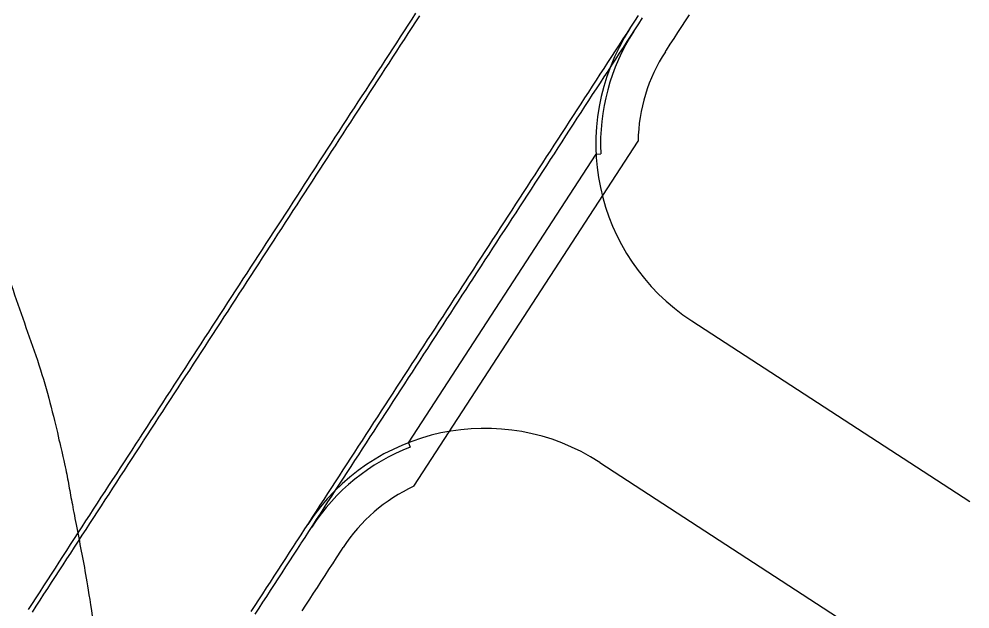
# Model space of a CAD drawing. Extents: x 2145380 to 2157287, y 139568 to 149130.
# Drawn here: x 2151593.9 to 2151729, y 142274.3 to 142358.1 of the extents above; entities that cross this region are included whole.
import ezdxf

# ---------------------------------------------------------------- set-up
doc = ezdxf.new("R2010")
doc.units = 0
doc.layers.add('PR_PREVIOUSLY CONSTRUCTED', color=7, linetype='Continuous')
doc.layers.add('TOPO_Tree', color=7, linetype='Continuous')

msp = doc.modelspace()

# ---------------------------------------------------------------- linework, layer by layer
at = {"layer": 'PR_PREVIOUSLY CONSTRUCTED'}
for p, q in [((2151649.95, 142291.73), (2151681.82, 142340.78)), ((2151675.86, 142338.93), (2151676.52, 142338.97)), ((2151649.21, 142297.93), (2151675.86, 142338.93)), ((2151689.47, 142315.24), (2151728.97, 142289.57)), ((2151649.21, 142297.93), (2151649.45, 142297.31)), ((2151676.4, 142295.11), (2151715.89, 142269.44))]:
    msp.add_line(p, q, dxfattribs=at)
for points in [[(2151595.22, 142274.23), (2151595.77, 142275.07), (2151596.31, 142275.91), (2151596.86, 142276.75), (2151597.4, 142277.59), (2151597.95, 142278.43), (2151598.49, 142279.27), (2151599.04, 142280.1), (2151599.58, 142280.94), (2151600.12, 142281.78), (2151600.67, 142282.62), (2151601.21, 142283.46), (2151601.76, 142284.3), (2151602.3, 142285.13), (2151602.85, 142285.97), (2151603.39, 142286.81), (2151603.94, 142287.65), (2151604.48, 142288.49), (2151605.03, 142289.33), (2151605.57, 142290.17), (2151606.12, 142291), (2151606.66, 142291.84), (2151607.21, 142292.68), (2151607.75, 142293.52), (2151608.3, 142294.36), (2151608.84, 142295.2), (2151609.39, 142296.03), (2151609.93, 142296.87), (2151610.48, 142297.71), (2151610.97, 142298.47), (2151611.02, 142298.55), (2151611.57, 142299.39), (2151612.11, 142300.23), (2151612.66, 142301.07), (2151613.2, 142301.9), (2151613.75, 142302.74), (2151614.29, 142303.58), (2151614.84, 142304.42), (2151615.38, 142305.26), (2151615.93, 142306.1), (2151616.47, 142306.94), (2151617.02, 142307.77), (2151617.56, 142308.61), (2151618.11, 142309.45), (2151618.65, 142310.29), (2151619.2, 142311.13), (2151619.74, 142311.97), (2151620.29, 142312.8), (2151620.83, 142313.64), (2151621.38, 142314.48), (2151621.92, 142315.32), (2151622.47, 142316.16), (2151623.01, 142317), (2151623.56, 142317.84), (2151624.1, 142318.67), (2151624.65, 142319.51), (2151625.19, 142320.35), (2151625.74, 142321.19), (2151626.28, 142322.03), (2151626.83, 142322.87), (2151627.37, 142323.7), (2151627.92, 142324.54), (2151628.46, 142325.38), (2151629.01, 142326.22), (2151629.55, 142327.06), (2151630.1, 142327.9), (2151630.64, 142328.74), (2151631.19, 142329.57), (2151631.73, 142330.41), (2151632.28, 142331.25), (2151632.82, 142332.09), (2151633.37, 142332.93), (2151633.91, 142333.77), (2151634.45, 142334.61), (2151635, 142335.44), (2151635.4, 142336.06), (2151635.54, 142336.28), (2151636.09, 142337.12), (2151636.63, 142337.96), (2151637.18, 142338.8), (2151637.72, 142339.64), (2151638.27, 142340.47), (2151638.81, 142341.31), (2151639.36, 142342.15), (2151639.9, 142342.99), (2151640.45, 142343.83), (2151640.99, 142344.67), (2151641.54, 142345.51), (2151642.08, 142346.34), (2151642.63, 142347.18), (2151643.17, 142348.02), (2151643.72, 142348.86), (2151644.26, 142349.7), (2151644.81, 142350.54), (2151645.35, 142351.38), (2151645.9, 142352.21), (2151646.44, 142353.05), (2151646.99, 142353.89), (2151647.53, 142354.73), (2151648.08, 142355.57), (2151648.62, 142356.41), (2151649.17, 142357.24), (2151649.71, 142358.08), (2151650.26, 142358.92)], [(2151595.78, 142273.87), (2151596.33, 142274.71), (2151596.87, 142275.55), (2151597.42, 142276.39), (2151597.96, 142277.22), (2151598.51, 142278.06), (2151599.05, 142278.9), (2151599.59, 142279.74), (2151600.14, 142280.58), (2151600.68, 142281.42), (2151601.23, 142282.26), (2151601.77, 142283.09), (2151602.32, 142283.93), (2151602.86, 142284.77), (2151603.41, 142285.61), (2151603.95, 142286.45), (2151604.5, 142287.29), (2151605.04, 142288.12), (2151605.59, 142288.96), (2151606.13, 142289.8), (2151606.68, 142290.64), (2151607.22, 142291.48), (2151607.77, 142292.32), (2151608.31, 142293.16), (2151608.86, 142293.99), (2151609.4, 142294.83), (2151609.95, 142295.67), (2151610.49, 142296.51), (2151611.04, 142297.35), (2151611.53, 142298.11), (2151611.58, 142298.19), (2151612.13, 142299.03), (2151612.67, 142299.86), (2151613.22, 142300.7), (2151613.76, 142301.54), (2151614.31, 142302.38), (2151614.85, 142303.22), (2151615.4, 142304.06), (2151615.94, 142304.89), (2151616.49, 142305.73), (2151617.03, 142306.57), (2151617.58, 142307.41), (2151618.12, 142308.25), (2151618.67, 142309.09), (2151619.21, 142309.93), (2151619.76, 142310.76), (2151620.3, 142311.6), (2151620.85, 142312.44), (2151621.39, 142313.28), (2151621.94, 142314.12), (2151622.48, 142314.96), (2151623.03, 142315.79), (2151623.57, 142316.63), (2151624.12, 142317.47), (2151624.66, 142318.31), (2151625.21, 142319.15), (2151625.75, 142319.99), (2151626.3, 142320.83), (2151626.84, 142321.66), (2151627.39, 142322.5), (2151627.93, 142323.34), (2151628.48, 142324.18), (2151629.02, 142325.02), (2151629.57, 142325.86), (2151630.11, 142326.7), (2151630.66, 142327.53), (2151631.2, 142328.37), (2151631.75, 142329.21), (2151632.29, 142330.05), (2151632.84, 142330.89), (2151633.38, 142331.73), (2151633.92, 142332.56), (2151634.47, 142333.4), (2151635.01, 142334.24), (2151635.56, 142335.08), (2151635.96, 142335.7), (2151636.1, 142335.92), (2151636.65, 142336.76), (2151637.19, 142337.6), (2151637.74, 142338.43), (2151638.28, 142339.27), (2151638.83, 142340.11), (2151639.37, 142340.95), (2151639.92, 142341.79), (2151640.46, 142342.63), (2151641.01, 142343.46), (2151641.55, 142344.3), (2151642.1, 142345.14), (2151642.64, 142345.98), (2151643.19, 142346.82), (2151643.73, 142347.66), (2151644.28, 142348.5), (2151644.82, 142349.33), (2151645.37, 142350.17), (2151645.91, 142351.01), (2151646.46, 142351.85), (2151647, 142352.69), (2151647.55, 142353.53), (2151648.09, 142354.37), (2151648.64, 142355.2), (2151649.18, 142356.04), (2151649.73, 142356.88), (2151650.27, 142357.72), (2151650.82, 142358.56)], [(2151626.86, 142273.95), (2151627.41, 142274.78), (2151627.95, 142275.62), (2151628.5, 142276.46), (2151629.04, 142277.3), (2151629.59, 142278.14), (2151630.13, 142278.98), (2151630.68, 142279.82), (2151631.22, 142280.65), (2151631.77, 142281.49), (2151632.31, 142282.33), (2151632.86, 142283.17), (2151633.35, 142283.93), (2151633.4, 142284.01), (2151633.95, 142284.85), (2151634.49, 142285.68), (2151635.04, 142286.52), (2151635.58, 142287.36), (2151636.13, 142288.2), (2151636.67, 142289.04), (2151637.22, 142289.88), (2151637.76, 142290.72), (2151638.3, 142291.55), (2151638.85, 142292.39), (2151639.39, 142293.23), (2151639.94, 142294.07), (2151640.48, 142294.91), (2151641.03, 142295.75), (2151641.57, 142296.59), (2151642.12, 142297.42), (2151642.66, 142298.26), (2151643.21, 142299.1), (2151643.75, 142299.94), (2151644.3, 142300.78), (2151644.84, 142301.62), (2151645.39, 142302.45), (2151645.93, 142303.29), (2151646.48, 142304.13), (2151647.02, 142304.97), (2151647.57, 142305.81), (2151648.11, 142306.65), (2151648.66, 142307.49), (2151649.2, 142308.32), (2151649.75, 142309.16), (2151650.29, 142310), (2151650.84, 142310.84), (2151651.38, 142311.68), (2151651.93, 142312.52), (2151652.47, 142313.35), (2151653.02, 142314.19), (2151653.56, 142315.03), (2151654.11, 142315.87), (2151654.65, 142316.71), (2151655.2, 142317.55), (2151655.74, 142318.39), (2151656.29, 142319.22), (2151656.83, 142320.06), (2151657.38, 142320.9), (2151657.78, 142321.52), (2151657.92, 142321.74), (2151658.47, 142322.58), (2151659.01, 142323.42), (2151659.56, 142324.26), (2151660.1, 142325.09), (2151660.65, 142325.93), (2151661.19, 142326.77), (2151661.74, 142327.61), (2151662.28, 142328.45), (2151662.83, 142329.29), (2151663.37, 142330.12), (2151663.92, 142330.96), (2151664.46, 142331.8), (2151665.01, 142332.64), (2151665.55, 142333.48), (2151666.1, 142334.32), (2151666.64, 142335.16), (2151667.19, 142335.99), (2151667.73, 142336.83), (2151668.28, 142337.67), (2151668.82, 142338.51), (2151669.37, 142339.35), (2151669.91, 142340.19), (2151670.46, 142341.02), (2151671, 142341.86), (2151671.55, 142342.7), (2151672.09, 142343.54), (2151672.63, 142344.38), (2151673.18, 142345.22), (2151673.72, 142346.06), (2151674.27, 142346.89), (2151674.81, 142347.73), (2151675.36, 142348.57), (2151675.9, 142349.41), (2151676.45, 142350.25), (2151676.99, 142351.09), (2151677.54, 142351.93), (2151678.08, 142352.76), (2151678.63, 142353.6), (2151679.17, 142354.44), (2151679.72, 142355.28), (2151680.26, 142356.12), (2151680.81, 142356.96), (2151681.35, 142357.79), (2151681.9, 142358.63)], [(2151627.42, 142273.58), (2151627.97, 142274.42), (2151628.51, 142275.26), (2151629.06, 142276.1), (2151629.6, 142276.94), (2151630.15, 142277.77), (2151630.69, 142278.61), (2151631.24, 142279.45), (2151631.78, 142280.29), (2151632.33, 142281.13), (2151632.87, 142281.97), (2151633.42, 142282.81), (2151633.91, 142283.57), (2151633.96, 142283.64), (2151634.51, 142284.48), (2151635.05, 142285.32), (2151635.6, 142286.16), (2151636.14, 142287), (2151636.69, 142287.84), (2151637.23, 142288.67), (2151637.77, 142289.51), (2151638.32, 142290.35), (2151638.86, 142291.19), (2151639.41, 142292.03), (2151639.95, 142292.87), (2151640.5, 142293.71), (2151641.04, 142294.54), (2151641.59, 142295.38), (2151642.13, 142296.22), (2151642.68, 142297.06), (2151643.22, 142297.9), (2151643.77, 142298.74), (2151644.31, 142299.58), (2151644.86, 142300.41), (2151645.4, 142301.25), (2151645.95, 142302.09), (2151646.49, 142302.93), (2151647.04, 142303.77), (2151647.58, 142304.61), (2151648.13, 142305.44), (2151648.67, 142306.28), (2151649.22, 142307.12), (2151649.76, 142307.96), (2151650.31, 142308.8), (2151650.85, 142309.64), (2151651.4, 142310.48), (2151651.94, 142311.31), (2151652.49, 142312.15), (2151653.03, 142312.99), (2151653.58, 142313.83), (2151654.12, 142314.67), (2151654.67, 142315.51), (2151655.21, 142316.34), (2151655.76, 142317.18), (2151656.3, 142318.02), (2151656.85, 142318.86), (2151657.39, 142319.7), (2151657.94, 142320.54), (2151658.34, 142321.16), (2151658.48, 142321.38), (2151659.03, 142322.21), (2151659.57, 142323.05), (2151660.12, 142323.89), (2151660.66, 142324.73), (2151661.21, 142325.57), (2151661.75, 142326.41), (2151662.3, 142327.25), (2151662.84, 142328.08), (2151663.39, 142328.92), (2151663.93, 142329.76), (2151664.48, 142330.6), (2151665.02, 142331.44), (2151665.57, 142332.28), (2151666.11, 142333.11), (2151666.66, 142333.95), (2151667.2, 142334.79), (2151667.75, 142335.63), (2151668.29, 142336.47), (2151668.84, 142337.31), (2151669.38, 142338.15), (2151669.93, 142338.98), (2151670.47, 142339.82), (2151671.02, 142340.66), (2151671.56, 142341.5), (2151672.1, 142342.34), (2151672.65, 142343.18), (2151673.19, 142344.02), (2151673.74, 142344.85), (2151674.28, 142345.69), (2151674.83, 142346.53), (2151675.37, 142347.37), (2151675.92, 142348.21), (2151676.46, 142349.05), (2151677.01, 142349.88), (2151677.55, 142350.72), (2151678.1, 142351.56), (2151678.64, 142352.4), (2151679.19, 142353.24), (2151679.73, 142354.08), (2151680.28, 142354.92), (2151680.82, 142355.75), (2151681.37, 142356.59), (2151681.91, 142357.43), (2151682.46, 142358.27)], [(2151685.7, 142353.47), (2151685.85, 142353.68), (2151686.39, 142354.52), (2151686.94, 142355.36), (2151687.48, 142356.2), (2151688.03, 142357.04), (2151688.57, 142357.87), (2151689.12, 142358.71)], [(2151634.08, 142274.03), (2151634.62, 142274.86), (2151635.17, 142275.7), (2151635.71, 142276.54), (2151636.26, 142277.38), (2151636.8, 142278.22), (2151637.35, 142279.06), (2151637.89, 142279.9), (2151638.39, 142280.66), (2151638.44, 142280.73), (2151638.98, 142281.57), (2151639.69, 142282.66), (2151639.92, 142283.04)]]:
    msp.add_lwpolyline(points, dxfattribs=at)
for centre, radius, start, end in [((2151705.82, 142340.39), 30, 146.9808, 236.9808), ((2151705.82, 142340.39), 29.33, 146.9808, 182.7826), ((2151705.82, 142340.39), 24, 146.9808, 179.0788), ((2151660.05, 142269.96), 30, 56.9808, 146.9808), ((2151660.05, 142269.96), 29.33, 111.179, 146.9808), ((2151660.05, 142269.96), 24, 114.8828, 146.9808)]:
    msp.add_arc(centre, radius, start, end, dxfattribs=at)
at = {"layer": 'TOPO_Tree'}
msp.add_open_spline([(2151780.83, 142727.26), (2151780.78, 142724.91), (2151780.73, 142722.56), (2151780.68, 142720.2), (2151780.66, 142719.27), (2151780.8, 142718.34), (2151780.81, 142717.4), (2151780.83, 142716.32), (2151780.7, 142715.23), (2151780.73, 142714.15), (2151780.77, 142712.16), (2151780.92, 142710.18), (2151781, 142708.19), (2151781.07, 142706.45), (2151781.43, 142704.69), (2151781.05, 142702.97), (2151780.64, 142701.13), (2151779.99, 142699.41), (2151779.43, 142697.64), (2151778.7, 142695.3), (2151777.94, 142692.97), (2151777.22, 142690.63), (2151776.03, 142686.81), (2151775.24, 142682.9), (2151774.36, 142678.99), (2151773.49, 142675.07), (2151772.82, 142670.97), (2151773.21, 142667.03), (2151773.31, 142665.99), (2151773.74, 142664.99), (2151774.14, 142663.99), (2151774.46, 142663.21), (2151774.95, 142662.54), (2151775.24, 142661.74), (2151775.68, 142660.57), (2151775.86, 142659.35), (2151776, 142658.14), (2151776.2, 142656.32), (2151776.05, 142654.44), (2151775.68, 142652.6), (2151775.45, 142651.46), (2151775.13, 142650.41), (2151774.06, 142649.58), (2151772.64, 142648.47), (2151771.14, 142648.56), (2151769.66, 142648.42), (2151768.75, 142648.33), (2151767.54, 142647.89), (2151766.88, 142648.75), (2151765.83, 142650.11), (2151765.98, 142651.58), (2151765.45, 142652.97), (2151764.84, 142654.58), (2151764.24, 142656.19), (2151763.62, 142657.8), (2151762.37, 142661.02), (2151761.09, 142664.22), (2151759.78, 142667.42), (2151758.8, 142669.83), (2151757.46, 142672.09), (2151756.43, 142674.48), (2151755.1, 142677.56), (2151754.31, 142680.85), (2151753.1, 142684), (2151752.02, 142686.84), (2151750.95, 142689.65), (2151749.1, 142692.16), (2151748.39, 142693.12), (2151747.48, 142693.82), (2151746.55, 142694.53), (2151744.99, 142695.73), (2151743.31, 142696.75), (2151741.77, 142697.96), (2151738.39, 142700.65), (2151735.61, 142704.02), (2151732.23, 142706.78), (2151729.46, 142709.03), (2151726.58, 142711.31), (2151723.19, 142712.37), (2151720.79, 142713.13), (2151718.36, 142713.71), (2151715.96, 142714.41), (2151713.39, 142715.17), (2151710.93, 142716.14), (2151708.26, 142716.76), (2151706.47, 142717.18), (2151704.67, 142716.99), (2151702.86, 142717.01), (2151701.07, 142717.03), (2151699.27, 142716.74), (2151697.48, 142716.92), (2151691.85, 142717.47), (2151686.4, 142719.1), (2151680.83, 142719.94), (2151677.09, 142720.51), (2151673.37, 142721.18), (2151669.6, 142721.48), (2151665.19, 142721.82), (2151660.76, 142721.71), (2151656.35, 142721.9), (2151653.98, 142722), (2151651.6, 142722.62), (2151649.25, 142722.39), (2151647.81, 142722.25), (2151646.42, 142721.73), (2151644.99, 142721.45), (2151640.18, 142720.51), (2151635.32, 142719.69), (2151630.52, 142718.68), (2151627.61, 142718.06), (2151624.73, 142717.32), (2151621.85, 142716.6), (2151620.66, 142716.31), (2151619.49, 142715.93), (2151618.31, 142715.61), (2151616.13, 142715.03), (2151613.81, 142715.38), (2151611.58, 142714.87), (2151610.54, 142714.64), (2151609.45, 142714.15), (2151608.91, 142713.14), (2151607.73, 142710.91), (2151608.33, 142708.42), (2151607.62, 142706.18), (2151606.77, 142703.49), (2151605.54, 142700.91), (2151604.81, 142698.13), (2151604.2, 142695.79), (2151603.67, 142693.43), (2151603.67, 142691.04), (2151603.67, 142689.83), (2151603.78, 142688.62), (2151603.79, 142687.41), (2151603.81, 142685.87), (2151603.7, 142684.32), (2151603.77, 142682.77), (2151603.87, 142680.77), (2151604.26, 142678.78), (2151604.47, 142676.78), (2151604.59, 142675.63), (2151605, 142674.43), (2151604.69, 142673.31), (2151604.24, 142671.69), (2151603.52, 142670.16), (2151602.95, 142668.59), (2151602.07, 142666.15), (2151601.22, 142663.69), (2151600.34, 142661.25), (2151599.42, 142658.68), (2151596.86, 142656.77), (2151596.4, 142654.04), (2151595.91, 142651.1), (2151596.85, 142648.16), (2151596.8, 142645.23), (2151596.72, 142640.8), (2151596.89, 142636.37), (2151596.08, 142631.94), (2151595.83, 142630.55), (2151594.97, 142629.37), (2151594.61, 142628.02), (2151594.24, 142626.67), (2151593.87, 142625.3), (2151593.67, 142623.91), (2151593.29, 142621.25), (2151593.41, 142618.53), (2151592.98, 142615.88), (2151592.62, 142613.67), (2151592.25, 142611.47), (2151591.83, 142609.27), (2151591.58, 142607.99), (2151591.32, 142606.72), (2151591.07, 142605.45), (2151590.76, 142603.85), (2151590.55, 142602.24), (2151590.22, 142600.64), (2151589.75, 142598.32), (2151588.83, 142596.11), (2151588.07, 142593.88), (2151587.01, 142590.79), (2151584.27, 142588.07), (2151584.31, 142584.79), (2151584.33, 142582.55), (2151584.41, 142580.3), (2151584.46, 142578.05), (2151584.56, 142572.9), (2151584.64, 142567.76), (2151584.76, 142562.61), (2151584.84, 142558.6), (2151586.11, 142554.68), (2151586.32, 142550.67), (2151586.45, 142548.29), (2151586.54, 142545.92), (2151586.6, 142543.54), (2151586.75, 142536.73), (2151586.74, 142529.91), (2151586.92, 142523.09), (2151586.98, 142520.67), (2151587.15, 142518.25), (2151587.33, 142515.84), (2151587.58, 142512.51), (2151588.21, 142509.22), (2151588.58, 142505.9), (2151588.8, 142503.97), (2151589.27, 142501.95), (2151588.68, 142500.06), (2151588.31, 142498.88), (2151587.58, 142497.9), (2151587.11, 142496.79), (2151586.14, 142494.49), (2151585.17, 142492.19), (2151584.2, 142489.89), (2151583.51, 142488.27), (2151582.82, 142486.65), (2151582.13, 142485.04), (2151581.16, 142482.78), (2151580.02, 142480.61), (2151578.98, 142478.38), (2151578.06, 142476.41), (2151577.16, 142474.49), (2151576.44, 142472.39), (2151576.13, 142471.5), (2151576.11, 142470.56), (2151576.07, 142469.63), (2151575.99, 142467.63), (2151575.86, 142465.61), (2151576.07, 142463.61), (2151576.58, 142458.85), (2151577.31, 142454.11), (2151577.88, 142449.36), (2151578.03, 142448.08), (2151578.16, 142446.79), (2151578.27, 142445.51), (2151578.35, 142444.48), (2151577.33, 142443.5), (2151577.51, 142442.48), (2151577.79, 142440.98), (2151578.17, 142439.48), (2151578.45, 142437.97), (2151578.61, 142437.1), (2151578.77, 142436.23), (2151578.93, 142435.36), (2151579.12, 142434.34), (2151579.29, 142433.32), (2151579.39, 142432.3), (2151579.58, 142430.54), (2151579.12, 142428.78), (2151578.62, 142427.03), (2151578.18, 142425.45), (2151577.69, 142423.98), (2151577.02, 142422.51), (2151576.59, 142421.58), (2151576.11, 142420.69), (2151575.61, 142419.8), (2151575.11, 142418.91), (2151574.41, 142418.17), (2151573.92, 142417.25), (2151573.39, 142416.28), (2151573.08, 142415.23), (2151572.95, 142414.15), (2151572.84, 142413.28), (2151572.82, 142412.42), (2151572.82, 142411.55), (2151572.81, 142409.61), (2151572.96, 142407.66), (2151573.13, 142405.72), (2151573.27, 142404.13), (2151574.94, 142402.73), (2151574.9, 142401.28), (2151574.87, 142400.29), (2151573.54, 142399.47), (2151573.38, 142398.41), (2151572.9, 142395.21), (2151572.37, 142391.95), (2151572.26, 142388.69), (2151572.08, 142383.53), (2151571.93, 142378.37), (2151571.79, 142373.2), (2151571.75, 142371.54), (2151571.7, 142369.87), (2151571.73, 142368.21), (2151571.75, 142366.66), (2151572.44, 142365.19), (2151573.11, 142363.77), (2151573.71, 142362.51), (2151574.34, 142361.3), (2151575.02, 142360.1), (2151576.69, 142357.18), (2151578.62, 142354.43), (2151580.28, 142351.49), (2151582.14, 142348.22), (2151583.45, 142344.69), (2151584.81, 142341.22), (2151585.14, 142340.4), (2151585.01, 142339.43), (2151585.34, 142338.61), (2151585.75, 142337.61), (2151587.23, 142337.28), (2151587.59, 142336.26), (2151588.53, 142333.64), (2151589.43, 142330.99), (2151590.26, 142328.33), (2151593.59, 142317.58), (2151597.59, 142307.03), (2151600.08, 142296.05), (2151600.68, 142293.45), (2151601.13, 142290.82), (2151601.63, 142288.2), (2151602.35, 142284.42), (2151603.1, 142280.67), (2151603.73, 142276.86), (2151604.87, 142269.88), (2151605, 142262.81), (2151605.1, 142255.76), (2151605.12, 142254.4), (2151605.14, 142253.04), (2151605.15, 142251.68), (2151605.17, 142247.16), (2151605.09, 142242.63), (2151605.17, 142238.11), (2151605.25, 142233.35), (2151605.6, 142228.6), (2151605.88, 142223.84), (2151606.14, 142219.56), (2151606.44, 142215.28), (2151606.76, 142211.01), (2151606.9, 142209.19), (2151607.29, 142207.4), (2151607.36, 142205.59), (2151607.48, 142202.39), (2151607.32, 142199.19), (2151607.35, 142195.99), (2151607.39, 142191.29), (2151607.45, 142186.6), (2151607.64, 142181.91), (2151607.88, 142176.16), (2151609.93, 142170.59), (2151610.18, 142164.84), (2151610.24, 142163.41), (2151610.28, 142161.99), (2151610.32, 142160.56), (2151610.35, 142159.56), (2151610.41, 142158.56), (2151610.38, 142157.57), (2151610.3, 142154.59), (2151608.69, 142151.84), (2151608.01, 142148.94), (2151606.49, 142142.5), (2151605.06, 142136.03), (2151603.92, 142129.51), (2151603.43, 142126.69), (2151603.52, 142123.78), (2151603.73, 142120.93), (2151603.97, 142117.57), (2151604.85, 142114.29), (2151606.16, 142111.09), (2151606.81, 142109.5), (2151608.4, 142108.52), (2151609.02, 142106.94), (2151609.4, 142105.95), (2151609.72, 142104.95), (2151609.8, 142103.91), (2151610.55, 142093.22), (2151611.07, 142082.53), (2151611.48, 142071.84), (2151611.53, 142070.41), (2151611.62, 142068.98), (2151611.56, 142067.55), (2151611.41, 142063.95), (2151609.55, 142060.61), (2151608.91, 142057.05), (2151607.93, 142051.63), (2151606.51, 142046.21), (2151606.67, 142040.71), (2151606.71, 142039.19), (2151606.76, 142037.66), (2151606.8, 142036.13), (2151607.45, 142032.24), (2151608.1, 142028.35), (2151608.75, 142024.45), (2151610.81, 142019.62), (2151612.88, 142014.79), (2151614.95, 142009.96), (2151619.39, 142003.31), (2151623.83, 141996.65), (2151628.27, 141989.99), (2151631.86, 141984.42), (2151635.46, 141978.85), (2151639.05, 141973.28), (2151645.75, 141963.58), (2151652.45, 141953.88), (2151659.14, 141944.19), (2151664.08, 141930.99), (2151669.03, 141917.8), (2151673.97, 141904.61), (2151676.57, 141899.68), (2151679.16, 141894.75), (2151681.75, 141889.82), (2151683.3, 141880.14), (2151684.86, 141870.46), (2151686.41, 141860.78), (2151688.45, 141854.43), (2151690.49, 141848.09), (2151692.53, 141841.75), (2151695.79, 141834.96), (2151699.05, 141828.17), (2151702.31, 141821.38), (2151706.48, 141815.93), (2151710.65, 141810.48), (2151714.82, 141805.03), (2151723.4, 141793.58), (2151731.97, 141782.13), (2151740.55, 141770.68)], degree=3, dxfattribs=at)

doc.saveas('drawing.dxf')
